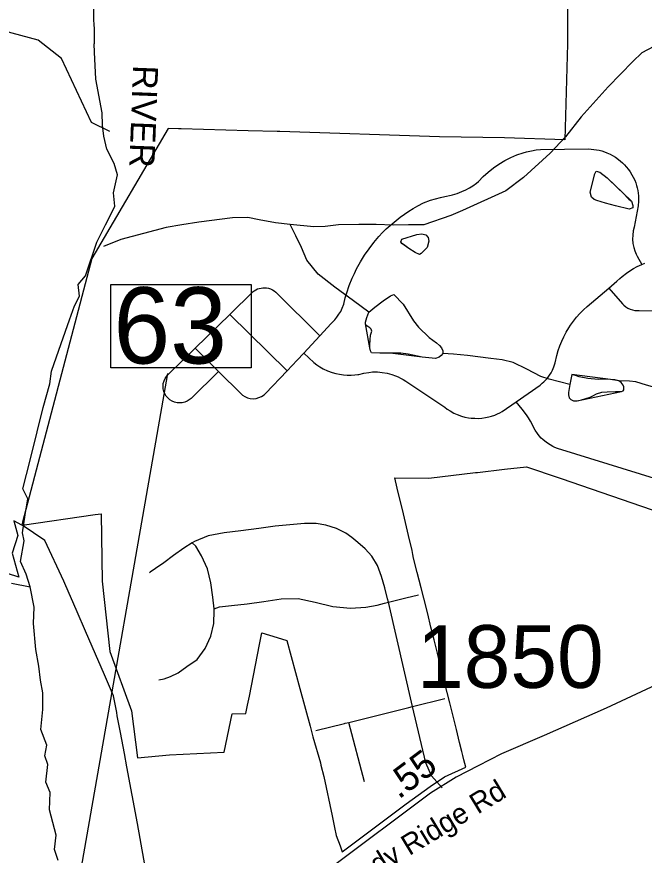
# Model space of a CAD drawing. Extents: x 1662474 to 1856135, y 779280 to 917889.
# Drawn here: x 1697773 to 1700653, y 841274 to 845124 of the extents above; entities that cross this region are included whole.
import ezdxf

# ---------------------------------------------------------------- set-up
doc = ezdxf.new("R2010")
doc.units = 0
for name, color, linetype in [('Cogo Default Point CELL', 7, 'Continuous'), ('Exist Boundary Political City Limit New', 7, 'Continuous'), ('Exist Hydrographic Creek Single Shore', 7, 'Continuous'), ('Exist Hydrographic Misc Water Feature', 7, 'Continuous'), ('Exist Hydrographic River Shore Label', 7, 'Continuous'), ('Exist Road Non-System Type 51', 7, 'Continuous'), ('Exist Road Secondary Structure Standard Bridge Number Label', 7, 'Continuous'), ('Exist Road Secondary Type 51 Attributed', 7, 'Continuous'), ('Exist Road Secondary Type 51 Label', 7, 'Continuous'), ('Map Preparation Boundary City Limit Buffer Line', 7, 'Continuous'), ('Prop DGN Element Guardrail', 7, 'Continuous')]:
    doc.layers.add(name, color=color, linetype=linetype)

msp = doc.modelspace()

# ---------------------------------------------------------------- linework, layer by layer
at = {"layer": 'Exist Boundary Political City Limit New'}
for points in [[(1700298.4, 845765.7), (1700301.4, 844999.4), (1700287.8, 844559.9), (1700011.4, 844568.4), (1699713.2, 844573.6), (1698980.1, 844596.8), (1698967.9, 844597.1), (1698834.9, 844600.8), (1698527.9, 844609.2), (1698515.6, 844609.5), (1698467.4, 844610.9), (1698117.4, 844014.4), (1697800.4, 842802.7), (1697797.1, 842790.2), (1697759.9, 842808.9), (1697778.6, 842742.1), (1697752.8, 842661.1), (1697783.4, 842551.6), (1697677.9, 842584.1)], [(1698474.8, 841734.9), (1698725.9, 841747.6), (1698761.9, 841922.9), (1698824.1, 841924.7), (1698832.2, 841962.7), (1698841.1, 842003.9), (1698887.4, 842241.2), (1698898.1, 842295.4), (1698969.1, 842273.9), (1699012.2, 842260.6), (1699072.4, 842039.7), (1699119.5, 841867.1), (1699131.6, 841817.6), (1699166.6, 841698.6), (1699169.4, 841687.7), (1699182.5, 841635.4), (1699220.4, 841454.4), (1699231.5, 841401.9), (1699239.4, 841364.6), (1699256.9, 841316.9), (1699267.1, 841289.1), (1699559.9, 841510.1), (1699671.2, 841589.4), (1699736.6, 841634), (1699834.2, 841678.8), (1699825, 841712.1), (1699819.9, 841732.6), (1699815.5, 841750.1), (1699805.4, 841791.1), (1699790.6, 841851.2), (1699770.8, 841931.4), (1699760.4, 841973.1), (1699748.4, 842021.6), (1699718.5, 842142.5), (1699703.8, 842202.3), (1699688.8, 842263), (1699674.1, 842321.9), (1699659.4, 842381.7), (1699641.4, 842454.9), (1699628.5, 842502.6), (1699611, 842571.9), (1699594.1, 842638.5), (1699590.9, 842655.5), (1699587.2, 842673.8), (1699571, 842742.7), (1699547.6, 842841.4), (1699519.8, 842959.5), (1699508.5, 843006.9), (1699664.4, 843005.4), (1699878.8, 843031), (1699887.1, 843032), (1700011.4, 843046.4), (1700112, 843058.1), (1700261.8, 843006.7), (1700271.9, 843003.2), (1701008.9, 842750.2)], [(1698397.8, 841023.2), (1698327.1, 841419.1), (1698278.5, 841680.4), (1698267, 841741.6), (1698249, 841837.7), (1698234.8, 841914.4), (1698231.9, 841929.9), (1698217.6, 842006.2), (1698175.6, 842102.3), (1698119, 842233.2), (1698089, 842302.6), (1698050.8, 842391.4), (1697994, 842522.3), (1697989, 842533), (1697902.8, 842718.9), (1697798.8, 842789.4), (1698133.2, 842838.9), (1698160.5, 842842.4), (1698160.6, 842840.4), (1698166, 842532), (1698200, 842209.9), (1698299.5, 841937.5), (1698327.4, 841721), (1698474.8, 841734.9)]]:
    msp.add_lwpolyline(points, dxfattribs=at)
at = {"layer": 'Exist Hydrographic Creek Single Shore'}
for points in [[(1698122.6, 845283.2), (1698122.6, 845278.2), (1698122.9, 845258), (1698122.9, 845256.4), (1698123.4, 845214.4), (1698125.2, 845194.5), (1698125.8, 845173.5), (1698125.8, 845153.3), (1698126, 845132.6), (1698126, 845110.2), (1698126.8, 845089.2), (1698127.9, 845068.2), (1698128.4, 845048.1), (1698128.4, 845027.1), (1698128.9, 845006.1), (1698129.1, 845000)], [(1698236, 844398.8), (1698220.8, 844451), (1698186.9, 844516.6), (1698172.8, 844575.9), (1698167.2, 844626.8), (1698165.4, 844683.2), (1698135.8, 844837.8), (1698129.4, 844962.5), (1698129.1, 845000)], [(1698180.4, 844168.6), (1698190.9, 844189.1), (1698224.1, 844254.9), (1698217.9, 844316.3), (1698236, 844398.8)], [(1698054.9, 843895.4), (1698089, 843935), (1698140.8, 844089.6), (1698180.4, 844168.6)], [(1697835.2, 842506.2), (1697816.9, 842564.5), (1697790.1, 842622.5), (1697807.6, 842718.2), (1697799, 842753.9), (1697811.6, 842837.2), (1697824.8, 842909.9), (1697801.9, 842956.1), (1697834.8, 843088.3), (1697867.5, 843218), (1697895, 843330.3), (1697924.5, 843438.4), (1697933.1, 843496.9), (1697977.2, 843624.2), (1698015.5, 843732.4), (1698038.6, 843797.2), (1698061.8, 843841.3), (1698054.9, 843895.4)], [(1697749.9, 842523.8), (1697835.2, 842506.2)], [(1697882.2, 842078.4), (1697874.9, 842141.9), (1697860.4, 842218.1), (1697850.8, 842337.4), (1697852.8, 842413.3), (1697835.2, 842506.2)], [(1697963, 841249.1), (1697946.8, 841300.5), (1697953.4, 841366.6), (1697923.9, 841482.4), (1697926, 841562.2), (1697906.9, 841609.4), (1697916.6, 841690.8), (1697901.6, 841730.9), (1697910.8, 841778.7), (1697884, 841850.6), (1697893.2, 841942.8), (1697893.2, 842020.4), (1697882.2, 842078.4)]]:
    msp.add_lwpolyline(points, dxfattribs=at)
at = {"layer": 'Exist Hydrographic Misc Water Feature'}
for points in [[(1698199.9, 844597.3), (1698117, 844638.4), (1697979, 844933.4), (1697870.9, 845017.6), (1697671.9, 845071), (1697521.9, 845070.7)], [(1700696.4, 844988.1), (1700641.9, 844958), (1700601.2, 844918.5), (1700488, 844802.7), (1700364.2, 844664.1), (1700290.8, 844572.8), (1700221.8, 844497.9), (1700098.2, 844385.5), (1700017.5, 844324.9), (1699818.2, 844235.4), (1699765.8, 844211.8), (1699641.3, 844169.1), (1699571.3, 844168.2), (1699501.3, 844167.1), (1699423.2, 844170.4), (1699343.2, 844171.1), (1699249.5, 844168.2), (1699189.2, 844161.1), (1699137.2, 844159.7), (1699028.3, 844171)], [(1700474.9, 844268.7), (1700434.9, 844281), (1700423.1, 844285.4), (1700411.1, 844295.4), (1700405.5, 844319.4), (1700426.5, 844403.5), (1700432.6, 844414.8), (1700448.6, 844411.2), (1700482.4, 844384.3), (1700533.6, 844335.6), (1700555.4, 844315.5), (1700582.8, 844287.1), (1700594.7, 844277), (1700600.6, 844257.1), (1700600.5, 844246.5), (1700584.5, 844241.1), (1700520.5, 844255.5), (1700474.9, 844268.7)], [(1700474.9, 844268.7), (1700434.9, 844281), (1700423.1, 844285.4), (1700411.1, 844295.4), (1700405.5, 844319.4), (1700426.5, 844403.5), (1700432.6, 844414.8), (1700448.6, 844411.2), (1700482.4, 844384.3), (1700555.4, 844315.5), (1700594.7, 844277), (1700600.6, 844257.1), (1700600.5, 844246.5), (1700584.5, 844241.1), (1700520.5, 844255.5), (1700474.9, 844268.7)], [(1699028.3, 844171), (1698961.3, 844178.1), (1698885.6, 844191.2), (1698833.7, 844202), (1698763.7, 844201), (1698609.4, 844181.2), (1698531.5, 844169.6), (1698459.2, 844157.1), (1698250.5, 844101.5), (1698171.8, 844068.6)], [(1699389.3, 843767.3), (1699318.7, 843819.6), (1699233.3, 843882.9), (1699156.5, 843941.9), (1699105.2, 844006.1), (1699079.9, 844064.9), (1699054.7, 844118.8), (1699028.3, 844171)], [(1699571.9, 844060.7), (1699548.3, 844078.3), (1699540.3, 844082.6), (1699536.4, 844090.9), (1699540.5, 844102.3), (1699608.8, 844123.9), (1699632.8, 844127.5), (1699650.6, 844123), (1699660.6, 844111.4), (1699664.3, 844093.2), (1699656, 844065.5), (1699641.8, 844049.3), (1699629.6, 844037.3), (1699621.5, 844033.3), (1699601.8, 844041.9), (1699571.9, 844060.7)], [(1699571.9, 844060.7), (1699540.3, 844082.6), (1699536.4, 844090.9), (1699540.5, 844102.3), (1699608.8, 844123.9), (1699632.8, 844127.5), (1699650.6, 844123), (1699660.6, 844111.4), (1699664.3, 844093.2), (1699656, 844065.5), (1699641.8, 844049.3), (1699629.6, 844037.3), (1699621.5, 844033.3), (1699601.8, 844041.9), (1699571.9, 844060.7)], [(1699389.3, 843767.3), (1699416, 843790.5), (1699454.7, 843820.1), (1699489, 843843.2), (1699503.1, 843849.5), (1699546.5, 843804.3), (1699593.6, 843727.8), (1699617.3, 843699.5), (1699666.5, 843650.8), (1699700, 843626.4), (1699713.9, 843614.6), (1699721.9, 843604.6), (1699727.9, 843590.5), (1699728.1, 843578.2)], [(1699389.3, 843767.3), (1699416, 843790.5), (1699454.7, 843820.1), (1699489, 843843.2), (1699503.1, 843849.5), (1699546.5, 843804.3), (1699593.6, 843727.8), (1699617.3, 843699.5), (1699666.5, 843650.8), (1699700, 843626.4), (1699713.9, 843614.6), (1699721.9, 843604.6), (1699727.9, 843590.5), (1699728.1, 843578.2)], [(1699728.1, 843578.2), (1699721.3, 843568.5), (1699712, 843561.3), (1699695.2, 843554.3), (1699633.2, 843561.3), (1699568.8, 843574.9), (1699535.6, 843578.8), (1699487.5, 843579), (1699439.6, 843580), (1699401.3, 843580.8), (1699396.5, 843590.7), (1699393.8, 843604.7), (1699393.1, 843617), (1699394.5, 843640.8), (1699396.5, 843662.9), (1699402.9, 843680), (1699400, 843689.1), (1699393.1, 843696.6), (1699384.9, 843702.5), (1699377.3, 843706.8), (1699374.3, 843713.5), (1699373.3, 843722.5), (1699379.7, 843742.8), (1699389.3, 843767.3)], [(1699728.1, 843578.2), (1699721.3, 843568.5), (1699712, 843561.3), (1699695.2, 843554.3), (1699633.2, 843561.3), (1699487.5, 843579), (1699439.6, 843580), (1699401.3, 843580.8), (1699396.5, 843590.7), (1699393.8, 843604.7), (1699374.3, 843713.5), (1699373.3, 843722.5), (1699379.7, 843742.8), (1699389.3, 843767.3)], [(1700311.1, 843435.1), (1700216.1, 843460), (1700178.3, 843472.2), (1700114.6, 843505.5), (1700051.1, 843536.3), (1700001.1, 843548.8), (1699949.2, 843555.6), (1699841.5, 843568.5), (1699777.6, 843575.6), (1699728.1, 843578.2)], [(1700535.8, 843451.8), (1700518.4, 843456.3), (1700498, 843458.3), (1700466, 843460.6), (1700441.9, 843458.6), (1700394.6, 843463.7), (1700354.1, 843470.3), (1700338.2, 843476.3), (1700320.3, 843480.8), (1700311.1, 843435.1)], [(1700535.8, 843451.8), (1700498, 843458.3), (1700320.3, 843480.8), (1700311.1, 843435.1)], [(1700311.1, 843435.1), (1700309.6, 843426.9), (1700305.1, 843398.2), (1700305.5, 843388.4), (1700308.9, 843374.4), (1700316.5, 843366), (1700328.5, 843360), (1700345.6, 843361.3), (1700364.8, 843365.8), (1700404.8, 843377.3), (1700417.4, 843383.6), (1700433.3, 843393.2), (1700458.1, 843400.1), (1700483.2, 843402), (1700521.2, 843403.7), (1700549.3, 843403.2), (1700555.8, 843406.3), (1700559.4, 843411.2), (1700559, 843425.1), (1700555.6, 843433.3), (1700546.7, 843444.2), (1700535.8, 843451.8)], [(1700311.1, 843435.1), (1700309.6, 843426.9), (1700305.1, 843398.2), (1700305.5, 843388.4), (1700308.9, 843374.4), (1700316.5, 843366), (1700328.5, 843360), (1700345.6, 843361.3), (1700549.3, 843403.2), (1700555.8, 843406.3), (1700559.4, 843411.2), (1700559, 843425.1), (1700555.6, 843433.3), (1700546.7, 843444.2), (1700535.8, 843451.8)], [(1701217.4, 843266.4), (1701173.9, 843296.9), (1701136.3, 843319.8), (1701080.5, 843344.7), (1701038.6, 843353), (1700982.6, 843355.7), (1700921, 843368.5), (1700733.4, 843413.3), (1700663.6, 843432), (1700613.9, 843448.6), (1700585.7, 843450.8), (1700535.8, 843451.8)]]:
    msp.add_lwpolyline(points, dxfattribs=at)
at = {"layer": 'Exist Road Non-System Type 51'}
for p, q in [((1698592.1, 843602.5), (1698750.6, 843757.7)), ((1698750.6, 843757.7), (1699013.6, 843498.6)), ((1699090, 843579.7), (1699164, 843659.8)), ((1698592.1, 843602.5), (1698699.8, 843495.7)), ((1699589.6, 841956.4), (1699478.6, 842435.5)), ((1699368.6, 841610.2), (1699297.1, 841884.2))]:
    msp.add_line(p, q, dxfattribs=at)
for points in [[(1699164, 843659.8), (1699216.2, 843716.4), (1699224.9, 843724.4), (1699232.8, 843732.4), (1699242.8, 843744.8), (1699251.9, 843757.9), (1699260.1, 843771.6), (1699266.6, 843786), (1699273.8, 843804.6), (1699281.1, 843833.2), (1699287.9, 843856.6), (1699299.4, 843890.7), (1699312.9, 843924), (1699322.6, 843945.9), (1699333.1, 843967.4), (1699350.6, 843998.9), (1699369.2, 844029.9), (1699390.2, 844059.2), (1699411.8, 844088.4), (1699435.4, 844115.4), (1699451.6, 844132.9), (1699469, 844150), (1699495.8, 844173.9), (1699514.1, 844189.4), (1699532.8, 844204.1), (1699552.5, 844218.2), (1699572.4, 844231.4), (1699593.1, 844244.2), (1699613.6, 844256.1), (1699640.6, 844270.5), (1699672.4, 844281.5), (1699695.2, 844288.4), (1699718.4, 844294.4), (1699738.4, 844298.9), (1699766.9, 844304.6), (1699772.4, 844305.9), (1699794.5, 844312.5), (1699816.5, 844321.4), (1699833.6, 844329.6), (1699850.6, 844338.5), (1699866.9, 844348.7), (1699882.6, 844359.8), (1699892.9, 844367.9), (1699914.1, 844390.4), (1699936.8, 844411.2), (1699960.6, 844430.6), (1699986.1, 844448.2), (1700012.6, 844463.9), (1700040.4, 844477.9), (1700068.5, 844489.7), (1700097.6, 844499.6), (1700112.6, 844503.9), (1700134.9, 844509.1), (1700157.6, 844513), (1700176.4, 844515.4), (1700397.6, 844517.5), (1700410.1, 844516.7), (1700422.2, 844515.4), (1700434.4, 844513.5), (1700446.4, 844511.2), (1700458.2, 844508.2), (1700470, 844504.4), (1700481.6, 844499.9), (1700496.6, 844492.9), (1700507.6, 844487.2), (1700521.5, 844478.9), (1700534.9, 844469.4), (1700544.4, 844461.9), (1700553.5, 844453.4), (1700562.1, 844444.8), (1700570.6, 844435.6), (1700580.9, 844423), (1700587.9, 844413), (1700596.6, 844399.1), (1700602.4, 844388.1), (1700609.1, 844373.4), (1700613.6, 844361.9), (1700617.9, 844350.2), (1700620.6, 844338.5), (1700623.4, 844326.4), (1700625.4, 844313.9), (1700626.5, 844302), (1700627, 844289.4), (1700627.2, 844277.6), (1700625.6, 844255.5), (1700606, 844157.7), (1700602.1, 844140.6), (1700599.9, 844121.7), (1700599.4, 844102.8), (1700601.2, 844083.6), (1700605.1, 844065), (1700609.9, 844049.5), (1700616.5, 844034), (1700620.9, 844024.9), (1700642.5, 843987.2)], [(1700489.8, 843877.4), (1700527.8, 843910.2), (1700541.4, 843923), (1700551.1, 843931.4), (1700571.1, 843947.2), (1700586.9, 843957.9), (1700603.1, 843967.9), (1700619.9, 843976.9), (1700642.5, 843987.2)], [(1700642.5, 843987.2), (1700654.9, 843992.5)], [(1698750.6, 843757.7), (1698857.8, 843862.1), (1698863.2, 843866), (1698870.6, 843870.5), (1698878.1, 843874.2), (1698886.1, 843876.5), (1698894.2, 843878.7), (1698902.6, 843880.2), (1698910.8, 843879.9), (1698919.1, 843879.7), (1698927.9, 843878.1), (1698937.2, 843875.5), (1698946.6, 843871), (1698955.1, 843866), (1698963, 843859.8), (1699164, 843659.8)], [(1700065.4, 843356.4), (1700174.8, 843432.8), (1700185.2, 843441.1), (1700192.6, 843447.9), (1700201.9, 843457.4), (1700208.4, 843464.8), (1700218.4, 843478.1), (1700225.4, 843489.7), (1700232, 843501.5), (1700238.2, 843516.7), (1700244.6, 843535.4), (1700251.9, 843568.9), (1700258.5, 843591), (1700265.9, 843612.8), (1700274.2, 843634.2), (1700283.9, 843655.2), (1700294.8, 843675.5), (1700306.5, 843695.4), (1700314.9, 843708.4), (1700328.1, 843726.9), (1700342.8, 843744.8), (1700358, 843762.1), (1700374.2, 843778.4), (1700391.4, 843793.9), (1700489.8, 843877.4)], [(1700489.8, 843877.4), (1700553, 843806.2), (1700559.5, 843799.9), (1700568.1, 843792.9), (1700577.9, 843786.8), (1700587.9, 843782.1), (1700598.4, 843778.7), (1700609.4, 843776.2), (1700620.6, 843776), (1700630.1, 843776.2), (1700953, 843773.7)], [(1698699.8, 843495.7), (1698573, 843371.6), (1698564.9, 843365.2), (1698555.6, 843359.5), (1698544.6, 843355.2), (1698533.1, 843352.2), (1698521.2, 843351.1), (1698509.1, 843351.9), (1698497.6, 843354.5), (1698486.4, 843358.9), (1698476.4, 843365.2), (1698467.4, 843373.2), (1698459.6, 843381.8), (1698453.2, 843392.2), (1698448.6, 843403.1), (1698445.6, 843416.2), (1698444.6, 843428), (1698445.9, 843440.1), (1698449.4, 843452.7), (1698454.1, 843463.4), (1698459.9, 843472.6), (1698466.6, 843480.5), (1698592.1, 843602.5)], [(1699013.6, 843498.6), (1699059.6, 843546.9), (1699090, 843579.7)], [(1699090, 843579.7), (1699136.1, 843537.4), (1699150.4, 843526.2), (1699164.6, 843516.2), (1699180, 843507.8), (1699200, 843498.1), (1699221, 843490.8), (1699237.8, 843485.8), (1699255.1, 843482.4), (1699272.4, 843479.4), (1699290, 843478.1), (1699307.9, 843478.1), (1699325.4, 843479.4), (1699338.9, 843481), (1699343, 843481.8), (1699366.6, 843488.1), (1699388.4, 843491.5), (1699406.2, 843493.1), (1699428.6, 843493.1), (1699450.6, 843491.2), (1699472.6, 843487.6), (1699494.1, 843482.1), (1699511, 843476), (1699523.1, 843470.8), (1699535.1, 843465.2), (1699546.9, 843458.4), (1699558.2, 843451.4), (1699737.5, 843331.4), (1699748, 843322.8), (1699761.6, 843314.1), (1699779.8, 843303.9), (1699794.8, 843297.5), (1699814.1, 843290.4), (1699830.1, 843286.2), (1699846.4, 843283.1), (1699858.2, 843281.2), (1699874.8, 843280.5), (1699891.6, 843280.2), (1699907.9, 843281.2), (1699924.1, 843283.7), (1699940.4, 843286.5), (1699952.1, 843289.7), (1699967.9, 843295.4), (1699979.2, 843300.2), (1699990.5, 843305.4), (1700001.5, 843311.2), (1700065.4, 843356.4)], [(1698699.8, 843495.7), (1698803.1, 843392.9), (1698809.4, 843387.4), (1698820.5, 843379.9), (1698832.5, 843374.7), (1698845.1, 843371.4), (1698858.8, 843370.2), (1698871.9, 843371.6), (1698884.8, 843375.2), (1698896.9, 843380.8), (1698908.4, 843388.4), (1698914.4, 843394.4), (1699013.6, 843498.6)], [(1701525.6, 842732.5), (1700933.2, 842932.4), (1700255.4, 843141.4), (1700242.5, 843146.6), (1700233.4, 843151.1), (1700221, 843157.9), (1700203.9, 843169.8), (1700187.9, 843182.6), (1700180.5, 843189.9), (1700171.1, 843200.2), (1700162.6, 843211.2), (1700153, 843225.4), (1700130.9, 843266.9), (1700122.2, 843281.9), (1700112.4, 843296.5), (1700093.4, 843323), (1700065.4, 843356.4)], [(1699478.6, 842435.5), (1699474, 842451.4), (1699461.8, 842501.5), (1699447.8, 842554.5), (1699428.5, 842604.2), (1699403.4, 842647.2), (1699372.2, 842681.5), (1699338.5, 842709.8), (1699311.1, 842733.1), (1699284.1, 842753.5), (1699241, 842774.8), (1699191.2, 842790), (1699147, 842796.9), (1699094.5, 842797.9), (1699026.6, 842791.2), (1698959.5, 842784.8), (1698883.9, 842774.9), (1698800.9, 842764.2), (1698724.4, 842755), (1698651, 842741.4), (1698588.4, 842714.5), (1698579, 842708.6)], [(1698579, 842708.6), (1698539.4, 842683.4), (1698492.4, 842649.8), (1698447.9, 842617.1), (1698410.1, 842590.9), (1698386.1, 842574.2), (1698382.6, 842571.4)], [(1698678.8, 842405), (1698673.1, 842459.4), (1698663.2, 842525), (1698648.2, 842589.2), (1698621.4, 842648.2), (1698595.8, 842693), (1698579, 842708.6)], [(1698678.8, 842405), (1698703.1, 842414.6), (1698758.6, 842420.9), (1698830, 842428.4), (1698907.9, 842439.2), (1698987, 842451.4), (1699065.1, 842452.9), (1699142.4, 842436.1), (1699224.4, 842415.6), (1699305.4, 842409), (1699374.6, 842413.8), (1699427.9, 842422.4), (1699461.1, 842430.9), (1699478.6, 842435.5)], [(1699478.6, 842435.5), (1699559.1, 842455.2), (1699616.4, 842469.6)], [(1698425.1, 842078.7), (1698450.4, 842084.5), (1698478.1, 842094.4), (1698514.8, 842111.2), (1698554.4, 842141), (1698600.6, 842173.5), (1698638.4, 842223.5), (1698664.6, 842280.4), (1698677.2, 842338.1), (1698679.6, 842397.2), (1698678.8, 842405)], [(1699145.5, 841846.4), (1699277.1, 841879.1), (1699280.5, 841880.1), (1699297.1, 841884.2), (1699572.2, 841952), (1699588.9, 841956.2), (1699589.6, 841956.4), (1699738.5, 841993.5)], [(1699724.9, 841583.2), (1699676.2, 841639.2), (1699650.9, 841698.9), (1699588.9, 841956.2)]]:
    msp.add_lwpolyline(points, dxfattribs=at)
at = {"layer": 'Exist Road Secondary Structure Standard Bridge Number Label'}
msp.add_line((1698046.6, 841086.4), (1698465.9, 843485.8), dxfattribs=at)
msp.add_lwpolyline([(1698204.6, 843894.6), (1698848.7, 843894.6), (1698848.7, 843512.3), (1698204.6, 843512.3)], close=True, dxfattribs=at)
at = {"layer": 'Exist Road Secondary Type 51 Attributed'}
msp.add_lwpolyline([(1700968.9, 842154.1), (1700922.5, 842142), (1700884.5, 842131.8), (1700753.5, 842078.4), (1700477.5, 841948.5), (1700194.3, 841824.1), (1699997.6, 841739.5), (1699890.8, 841683.8), (1699789.2, 841631.9), (1699671.7, 841559.4), (1699214.1, 841216.3), (1699154, 841172.8), (1699106.3, 841139.6), (1699020, 841090.1), (1698968.2, 841069.4), (1698920.5, 841054.9), (1698815.5, 841035.4), (1698647.4, 841017), (1698478.9, 841005.5), (1698249.6, 840985.5), (1698098.8, 840966.6), (1697991.4, 840957.4)], dxfattribs=at)
at = {"layer": 'Map Preparation Boundary City Limit Buffer Line'}
for points in [[(1700298.4, 845765.7), (1700301.4, 844999.4), (1700287.8, 844559.9), (1700011.4, 844568.4), (1699713.2, 844573.6), (1698980.1, 844596.8), (1698967.9, 844597.1), (1698834.9, 844600.8), (1698527.9, 844609.2), (1698515.6, 844609.5), (1698467.4, 844610.9), (1698117.4, 844014.4), (1697800.4, 842802.7), (1697797.1, 842790.2), (1697759.9, 842808.9), (1697778.6, 842742.1), (1697752.8, 842661.1), (1697783.4, 842551.6), (1697677.9, 842584.1)], [(1698474.8, 841734.9), (1698725.9, 841747.6), (1698761.9, 841922.9), (1698824.1, 841924.7), (1698832.2, 841962.7), (1698841.1, 842003.9), (1698887.4, 842241.2), (1698898.1, 842295.4), (1698969.1, 842273.9), (1699012.2, 842260.6), (1699072.4, 842039.7), (1699119.5, 841867.1), (1699131.6, 841817.6), (1699166.6, 841698.6), (1699169.4, 841687.7), (1699182.5, 841635.4), (1699220.4, 841454.4), (1699231.5, 841401.9), (1699239.4, 841364.6), (1699256.9, 841316.9), (1699267.1, 841289.1), (1699559.9, 841510.1), (1699671.2, 841589.4), (1699736.6, 841634), (1699834.2, 841678.8), (1699825, 841712.1), (1699819.9, 841732.6), (1699815.5, 841750.1), (1699805.4, 841791.1), (1699790.6, 841851.2), (1699770.8, 841931.4), (1699760.4, 841973.1), (1699748.4, 842021.6), (1699718.5, 842142.5), (1699703.8, 842202.3), (1699688.8, 842263), (1699674.1, 842321.9), (1699659.4, 842381.7), (1699641.4, 842454.9), (1699628.5, 842502.6), (1699611, 842571.9), (1699594.1, 842638.5), (1699590.9, 842655.5), (1699587.2, 842673.8), (1699571, 842742.7), (1699547.6, 842841.4), (1699519.8, 842959.5), (1699508.5, 843006.9), (1699664.4, 843005.4), (1699878.8, 843031), (1699887.1, 843032), (1700011.4, 843046.4), (1700112, 843058.1), (1700261.8, 843006.7), (1700271.9, 843003.2), (1701008.9, 842750.2)], [(1698397.8, 841023.2), (1698327.1, 841419.1), (1698278.5, 841680.4), (1698267, 841741.6), (1698249, 841837.7), (1698234.8, 841914.4), (1698231.9, 841929.9), (1698217.6, 842006.2), (1698175.6, 842102.3), (1698119, 842233.2), (1698089, 842302.6), (1698050.8, 842391.4), (1697994, 842522.3), (1697989, 842533), (1697902.8, 842718.9), (1697798.8, 842789.4), (1698133.2, 842838.9), (1698160.5, 842842.4), (1698160.6, 842840.4), (1698166, 842532), (1698200, 842209.9), (1698299.5, 841937.5), (1698327.4, 841721), (1698474.8, 841734.9)]]:
    msp.add_lwpolyline(points, dxfattribs=at)

# ---------------------------------------------------------------- texts
at = {"layer": 'Cogo Default Point CELL'}
msp.add_text('1850', height=288, dxfattribs=at).set_placement((1699610.2, 842042.4))
at = {"layer": 'Exist Hydrographic River Shore Label'}
msp.add_text('RIVER', height=114.83, rotation=267.8089, dxfattribs=at).set_placement((1698307.8, 844903.3))
at = {"layer": 'Exist Road Secondary Structure Standard Bridge Number Label'}
msp.add_text('63', height=350, dxfattribs=at).set_placement((1698217.1, 843532.1))
at = {"layer": 'Exist Road Secondary Type 51 Label'}
msp.add_text('Sandy Ridge Rd', height=95, rotation=31.2412, dxfattribs=at).set_placement((1699236.5, 841064.6))
at = {"layer": 'Prop DGN Element Guardrail'}
msp.add_text('.55', height=125, rotation=36.8618, dxfattribs=at).set_placement((1699526.3, 841528.3))

doc.saveas('drawing.dxf')
